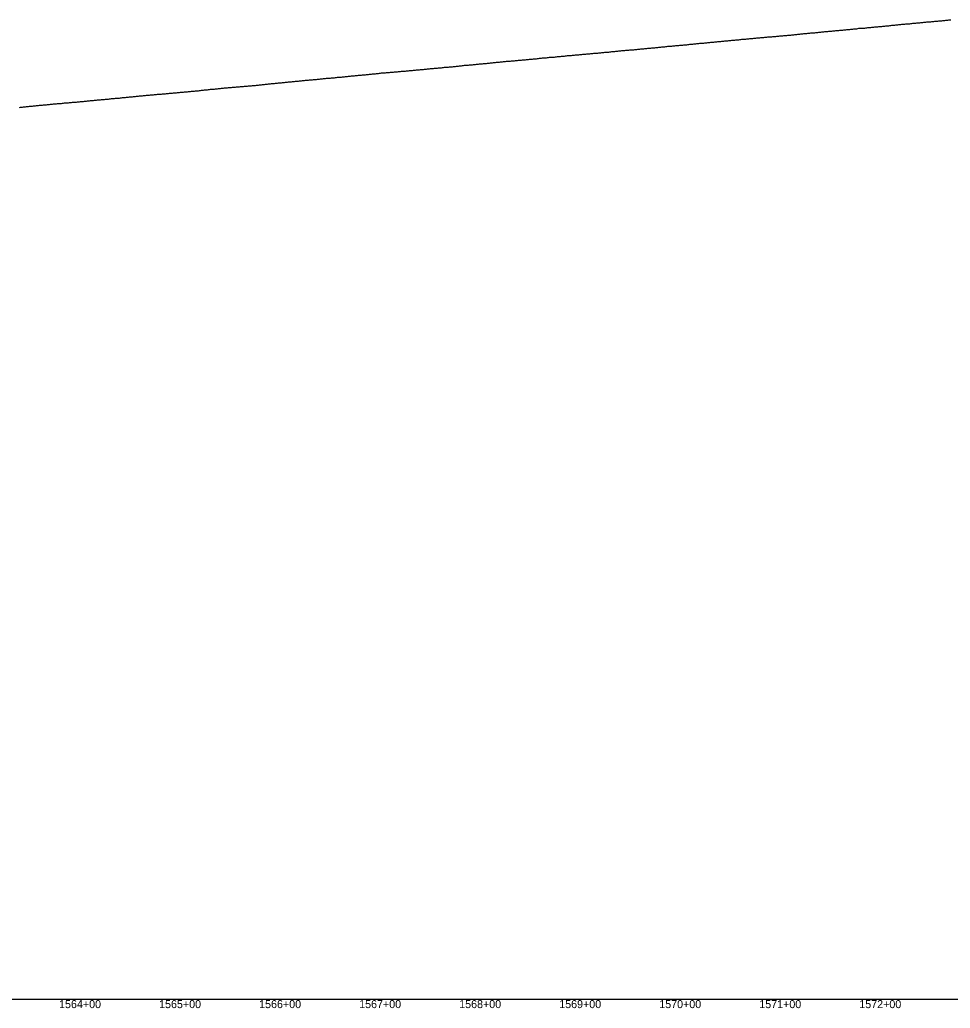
# Model space of a CAD drawing. Extents: x -3793 to 50787, y -1075 to 6138.
# Drawn here: x 43780 to 44710, y -1009 to -21 of the extents above; entities that cross this region are included whole.
import ezdxf

# ---------------------------------------------------------------- set-up
doc = ezdxf.new("R2010")
doc.units = 0
for name, color, linetype in [('RD_DDB_Profile_EX', 7, 'Continuous'), ('RD_DDB_StaTX', 7, 'Continuous'), ('RD_GPK_Profile_Cell', 7, 'Continuous')]:
    doc.layers.add(name, color=color, linetype=linetype)

msp = doc.modelspace()

# ---------------------------------------------------------------- linework, layer by layer
at = {"layer": 'RD_DDB_Profile_EX'}
for points in [[(44534.520448, -37.461655), (44535.522038, -37.461575), (44536.523806, -37.360615), (44537.525574, -37.2123), (44538.517549, -37.161375), (44539.519157, -37.06218), (44540.520925, -36.863825), (44541.522693, -36.76201), (44542.524461, -36.76278), (44543.51643, -36.71188), (44544.518043, -36.61181), (44545.51981, -36.560885), (44546.521578, -36.46081), (44547.523346, -36.31238), (44548.51531, -36.21233), (44549.516928, -36.161435), (44550.519508, -36.160245), (44551.521276, -36.01017), (44552.523044, -35.91094), (44553.515011, -35.761735), (44554.516626, -35.61166), (44555.518394, -35.56075), (44556.520161, -35.50985), (44557.521929, -35.40978), (44558.513729, -35.30974), (44559.515497, -35.20967), (44560.517278, -35.061205), (44561.519046, -34.96112), (44562.520813, -34.861035), (44563.512613, -34.71256), (44564.514381, -34.711685), (44565.516161, -34.66006), (44566.517929, -34.461515), (44567.519697, -34.31295), (44568.511496, -34.261375), (44569.514079, -34.16272), (44570.51586, -34.061845), (44571.517628, -34.06019), (44572.519395, -33.96089), (44573.511195, -33.860845), (44574.512963, -33.80999), (44575.514743, -33.70992), (44576.516511, -33.609085), (44577.518128, -33.509015), (44578.510078, -33.35972), (44579.511845, -33.260385), (44580.513625, -33.209575), (44581.515392, -32.961685), (44582.517015, -32.960865), (44583.508959, -32.810815), (44584.510727, -32.710725), (44585.512506, -32.660645), (44586.514273, -32.60985), (44587.516711, -32.46111), (44588.508659, -32.409585), (44589.510426, -32.358045), (44590.512206, -32.25871), (44591.513973, -32.208635), (44592.515598, -31.96142), (44593.50754, -31.861365), (44594.509307, -31.80986), (44595.511086, -31.659785), (44596.512853, -31.5597), (44597.514484, -31.509615), (44598.50642, -31.458885), (44599.508187, -31.31016), (44600.509966, -31.21008), (44601.5116, -31.20999), (44602.513368, -31.1099), (44603.50612, -30.961195), (44604.507887, -30.8611), (44605.509666, -30.809635), (44606.511297, -30.660235), (44607.513065, -30.608115), (44608.50582, -30.60859), (44609.507587, -30.50923), (44610.509354, -30.309855), (44611.510994, -30.20978), (44612.512762, -30.159695), (44613.504699, -29.961025), (44614.507287, -29.86089), (44615.509054, -29.7608), (44616.510679, -29.75857), (44617.502621, -29.55924), (44618.504388, -29.411275), (44619.506986, -29.411135), (44620.508754, -29.4081), (44621.510375, -29.308035), (44622.50232, -29.20945), (44623.504088, -29.15937), (44624.505855, -29.107865), (44625.508291, -28.859775), (44626.51006, -28.809695), (44627.50202, -28.710405), (44628.503787, -28.61032), (44629.505555, -28.559505), (44630.507177, -28.46015), (44631.509756, -28.36067), (44632.501707, -28.21062), (44633.503475, -28.15903), (44634.505254, -28.059715)], [(44634.505254, -28.059715), (44635.506874, -27.91112), (44636.499639, -27.86015), (44637.501407, -27.76085), (44638.503174, -27.708455), (44639.504941, -27.609155), (44640.506558, -27.50908), (44641.498508, -27.45904), (44642.501106, -27.310285), (44643.502874, -27.160205), (44644.504641, -27.10935), (44645.506254, -27.05773), (44646.498208, -26.909235), (44647.499975, -26.81069), (44648.50256, -26.760405), (44649.504327, -26.611125), (44650.50595, -26.56026), (44651.497907, -26.410215), (44652.499675, -26.310135), (44653.502259, -26.211435), (44654.503865, -26.11135), (44655.495826, -25.960495), (44656.497593, -25.910415), (44657.499374, -25.85955), (44658.501141, -25.71027), (44659.503561, -25.611575), (44660.495525, -25.55988), (44661.497293, -25.410625), (44662.49906, -25.35974), (44663.500828, -25.211275), (44664.502436, -25.111195), (44665.495225, -25.060915), (44666.496992, -24.91084), (44667.498759, -24.762415), (44668.500527, -24.76068), (44669.492326, -24.75982), (44670.49491, -24.56197), (44671.496677, -24.51189), (44672.498459, -24.362655), (44673.500226, -24.31173), (44674.492026, -24.211685), (44675.493793, -24.112425), (44676.496376, -24.06125), (44677.498144, -23.96117), (44678.499911, -23.861945), (44679.491711, -23.76275), (44680.493492, -23.61267), (44681.496075, -23.56234), (44682.497843, -23.512255), (44683.49961, -23.410435), (44684.49141, -23.31126), (44685.493177, -23.1629), (44686.495759, -23.01435), (44687.497527, -23.06158), (44688.489503, -23.00976), (44689.491094, -22.86146), (44690.492862, -22.810505), (44691.494629, -22.711305), (44692.49721, -22.61178), (44693.48919, -22.510835), (44694.490778, -22.36166), (44695.492546, -22.21247), (44696.494313, -22.16239), (44697.496894, -22.11198), (44698.488876, -22.011935), (44699.490461, -21.96186), (44700.492229, -21.860875), (44701.493997, -21.7617), (44702.486796, -21.61315), (44703.488562, -21.51307), (44704.490144, -21.51113), (44705.491912, -21.3129), (44706.49368, -21.3119), (44707.485662, -21.310035), (44708.488248, -21.062335), (44709.489826, -21.011315), (44710.491594, -20.86124)], [(44434.542108, -46.860535), (44435.543876, -46.711335), (44436.535849, -46.66129), (44437.538271, -46.562685), (44438.540038, -46.4626), (44439.541806, -46.362515), (44440.543574, -46.31243), (44441.53555, -46.212385), (44442.537156, -46.11231), (44443.538924, -45.96223), (44444.541504, -45.86274), (44445.543272, -45.762655), (44446.535252, -45.76171), (44447.536855, -45.613435), (44448.538622, -45.464235), (44449.54039, -45.36502), (44450.542158, -45.313165), (44451.534953, -45.16375), (44452.536553, -45.113675), (44453.538321, -45.061775), (44454.540089, -44.913495), (44455.532067, -44.86255), (44456.533834, -44.714245), (44457.535439, -44.61416), (44458.538019, -44.46567), (44459.539787, -44.414655), (44460.531769, -44.3646), (44461.533535, -44.263595), (44462.535122, -44.164405), (44463.53689, -44.11431), (44464.538658, -44.01155), (44465.531455, -43.86299), (44466.533222, -43.763825), (44467.534806, -43.711905), (44468.536588, -43.61184), (44469.538356, -43.462665), (44470.530336, -43.36352), (44471.532102, -43.36164), (44472.534504, -43.163045), (44473.536272, -43.162035), (44474.538039, -43.06196), (44475.530022, -42.911915), (44476.531607, -42.76366), (44477.533375, -42.664475), (44478.535143, -42.56348), (44479.537722, -42.563095), (44480.529708, -42.51118), (44481.53129, -42.312965), (44482.533058, -42.2138), (44483.534826, -42.114625), (44484.526807, -42.06275), (44485.528589, -42.012675), (44486.530988, -41.86507), (44487.532756, -41.86123), (44488.534524, -41.71209), (44489.526508, -41.562975), (44490.528275, -41.51197), (44491.529859, -41.41189), (44492.531627, -41.31272), (44493.533395, -41.261735), (44494.526194, -41.163185), (44495.52796, -41.01404), (44496.529542, -40.96116), (44497.53131, -40.86109), (44498.533078, -40.761015), (44499.52506, -40.66189), (44500.526827, -40.51272), (44501.52924, -40.41419), (44502.531008, -40.36316), (44503.532776, -40.26401), (44504.524761, -40.21303), (44505.526528, -40.11202), (44506.528112, -39.963785), (44507.52988, -39.913695), (44508.532458, -39.81329), (44509.524446, -39.713245), (44510.526026, -39.61128), (44511.527794, -39.512145), (44512.529562, -39.462065), (44513.53133, -39.361065), (44514.523313, -39.310105), (44515.525707, -39.161465), (44516.527476, -39.01329), (44517.529259, -38.914165), (44518.531027, -38.814075), (44519.523014, -38.812155), (44520.524596, -38.711145), (44521.526364, -38.612), (44522.528132, -38.56192), (44523.520114, -38.46279), (44524.521881, -38.362705), (44525.523468, -38.263525), (44526.525236, -38.163435), (44527.527004, -38.063345), (44528.518981, -38.061525), (44529.520748, -37.961445), (44530.52234, -37.860495), (44531.524109, -37.81042), (44532.526687, -37.66267), (44533.518682, -37.512635), (44534.520448, -37.461655)], [(44334.328879, -56.158175), (44335.330459, -56.05959), (44336.332167, -55.959515), (44337.333876, -55.86016), (44338.563312, -55.76043), (44339.551238, -55.66039), (44340.553005, -55.51104), (44341.555591, -55.46159), (44342.557358, -55.3615), (44343.559138, -55.26142), (44344.550938, -55.16137), (44345.552705, -55.11128), (44346.555291, -55.06183), (44347.557071, -54.96097), (44348.558683, -54.910885), (44349.550638, -54.762385), (44350.552405, -54.661525), (44351.554172, -54.561435), (44352.556771, -54.51199), (44353.55838, -54.41111), (44354.550338, -54.311065), (44355.552105, -54.260195), (44356.553872, -54.210895), (44357.556309, -54.159785), (44358.558077, -54.059715), (44359.550038, -53.862095), (44360.551805, -53.860405), (44361.553585, -53.71113), (44362.556006, -53.612475), (44363.547971, -53.51325), (44364.549738, -53.41151), (44365.551505, -53.36143), (44366.553124, -53.262165), (44367.555702, -53.162715), (44368.547671, -53.11182), (44369.549438, -52.961735), (44370.551219, -52.861665), (44371.552821, -52.662405), (44372.554589, -52.661495), (44373.547371, -52.611185), (44374.549138, -52.511105), (44375.55075, -52.41104), (44376.552518, -52.26265), (44377.554286, -52.210885), (44378.546253, -52.011675), (44379.54802, -51.96159), (44380.550447, -51.90952), (44381.552215, -51.71289), (44382.553983, -51.6628), (44383.545953, -51.56275), (44384.547566, -51.460135), (44385.549334, -51.410065), (44386.551102, -51.40916), (44387.543886, -51.310465), (44388.545653, -51.16126), (44389.547263, -51.01119), (44390.549031, -50.91197), (44391.550799, -50.811885), (44392.542768, -50.761835), (44393.544381, -50.760925), (44394.54696, -50.6114), (44395.548729, -50.462195), (44396.550497, -50.46038), (44397.542468, -50.31034), (44398.544079, -50.211135), (44399.545847, -50.161055), (44400.547615, -50.010975), (44401.550194, -49.96057), (44402.541994, -49.86053), (44403.543777, -49.809595), (44404.545545, -49.70953), (44405.547313, -49.609465), (44406.549081, -49.510255), (44407.540881, -49.359365), (44408.542663, -49.31015), (44409.545242, -49.25971), (44410.54701, -49.258765), (44411.548778, -49.01132), (44412.540578, -48.960405), (44413.54236, -48.860345), (44414.544128, -48.759415), (44415.545896, -48.6602), (44416.548476, -48.56064), (44417.540276, -48.4606), (44418.542058, -48.361415), (44419.543826, -48.260465), (44420.545594, -48.160395), (44421.537566, -48.060355), (44422.539162, -47.911995), (44423.541756, -47.811625), (44424.543524, -47.76155), (44425.545292, -47.71147), (44426.537267, -47.561425), (44427.538874, -47.413105), (44428.540642, -47.36215), (44429.54241, -47.3112), (44430.54499, -47.21168), (44431.536968, -47.111635), (44432.538572, -47.01157), (44433.54034, -46.96149), (44434.542108, -46.860535)], [(44234.340376, -65.505285), (44235.342083, -65.50446), (44236.335188, -65.40452), (44237.336813, -65.25486), (44238.338531, -65.154795), (44239.341494, -65.005675), (44240.343201, -64.955165), (44241.334968, -64.855555), (44242.337929, -64.80557), (44243.339637, -64.656415), (44244.342609, -64.556935), (44245.334473, -64.505415), (44246.336083, -64.45535), (44247.339042, -64.356275), (44248.34075, -64.15724), (44249.34247, -64.10614), (44250.334337, -63.957115), (44251.337195, -63.907085), (44252.338903, -63.757005), (44253.34061, -63.706395), (44254.342331, -63.60633), (44255.334097, -63.505765), (44256.335805, -63.406735), (44257.338763, -63.406105), (44258.340471, -63.30604), (44259.342178, -63.10706), (44260.333958, -63.007025), (44261.335665, -62.90748), (44262.338624, -62.857425), (44263.340331, -62.707345), (44264.332209, -62.60674), (44265.333819, -62.506675), (44266.335526, -62.406605), (44267.337234, -62.35653), (44268.340192, -62.306975), (44269.331958, -62.206355), (44270.333665, -62.15629), (44271.335387, -62.056795), (44272.337094, -61.955605), (44273.340052, -61.90597), (44274.331818, -61.80594), (44275.333526, -61.70588), (44276.335248, -61.605825), (44277.336955, -61.505765), (44278.338663, -61.356845), (44279.331679, -61.25732), (44280.333386, -61.206645), (44281.335109, -61.10718), (44282.336816, -60.95711), (44283.338523, -60.90704), (44284.331539, -60.90626), (44285.333247, -60.80682), (44286.334954, -60.65737), (44287.336677, -60.55791), (44288.338264, -60.45723), (44289.33015, -60.35719), (44290.333107, -60.25763), (44291.334815, -60.15756), (44292.336538, -60.107495), (44293.338122, -60.056805), (44294.330011, -59.95677), (44295.332967, -59.808475), (44296.334675, -59.757755), (44297.336399, -59.657045), (44298.33798, -59.507615), (44299.329872, -59.40821), (44300.331579, -59.30938), (44301.334535, -59.111255), (44302.336243, -59.0605), (44303.337837, -59.00976), (44304.329733, -58.909065), (44305.33144, -58.9077), (44306.334396, -58.759495), (44307.33597, -58.708065), (44308.327886, -58.508035), (44309.329594, -58.40929), (44310.331301, -58.359205), (44311.334256, -58.25972), (44312.335827, -58.20895), (44313.327747, -58.15891), (44314.329455, -58.107475), (44315.331162, -57.85943), (44316.332869, -57.76068), (44317.335684, -57.710565), (44318.32759, -57.70771), (44319.329315, -57.559045), (44320.331023, -57.458275), (44321.332594, -57.25889), (44322.335541, -57.210085), (44323.327451, -57.16004), (44324.329176, -57.10854), (44325.330884, -56.910585), (44326.332452, -56.761195), (44327.33416, -56.7111), (44328.327311, -56.708795), (44329.329037, -56.60946), (44330.330744, -56.510105), (44331.332309, -56.45859), (44332.334018, -56.30994), (44333.327172, -56.25899), (44334.328879, -56.158175)], [(44135.352396, -74.802285), (44136.354242, -74.70253), (44137.356089, -74.602965), (44138.357936, -74.453065), (44139.359745, -74.303345), (44140.351625, -74.203025), (44141.353471, -74.05351), (44142.355318, -74.05301), (44143.357165, -74.052885), (44144.358969, -73.95318), (44145.350855, -73.80344), (44146.352701, -73.703535), (44147.354547, -73.603625), (44148.356394, -73.60372), (44149.358192, -73.45381), (44150.350085, -73.353615), (44151.351931, -73.254195), (44152.353777, -73.204295), (44153.355624, -73.153615), (44154.357417, -73.053695), (44155.349313, -73.00374), (44156.351417, -72.903475), (44157.353265, -72.853085), (44158.355111, -72.70316), (44159.356907, -72.60373), (44160.348801, -72.50403), (44161.350647, -72.40412), (44162.352493, -72.35395), (44163.35434, -72.254305), (44164.356132, -72.15412), (44165.348288, -72.153075), (44166.350134, -72.05315), (44167.35198, -71.853965), (44168.354084, -71.803185), (44169.345927, -71.703015), (44170.347775, -71.603535), (44171.349879, -71.55278), (44172.351725, -71.502675), (44173.353532, -71.303345), (44174.345672, -71.202535), (44175.347519, -71.152465), (44176.349365, -71.00272), (44177.35147, -70.90228), (44178.343314, -70.90206), (44179.34516, -70.752145), (44180.347264, -70.651605), (44181.349111, -70.55192), (44182.350957, -70.50178), (44183.343059, -70.451045), (44184.344906, -70.201545), (44185.346752, -70.15156), (44186.348857, -70.100835), (44187.340712, -70.050825), (44188.342546, -69.951035), (44189.344652, -69.75052), (44190.346498, -69.700555), (44191.348344, -69.600725), (44192.340447, -69.50003), (44193.342293, -69.45013), (44194.344139, -69.350215), (44194.714188, -69.313075), (44195.346792, -69.25033), (44196.338562, -69.200265), (44197.340268, -69.100185), (44198.343247, -69.000725), (44199.344944, -68.90064), (44200.337992, -68.85112), (44201.339698, -68.75104), (44202.341405, -68.601035), (44203.344381, -68.45167), (44204.346067, -68.401475), (44205.337853, -68.30143), (44206.340832, -68.251815), (44207.342538, -68.20187), (44208.344219, -68.101785), (44209.337278, -67.952345), (44210.338984, -67.90226), (44211.340695, -67.802025), (44212.343668, -67.802125), (44213.345338, -67.70187), (44214.337141, -67.552205), (44215.340113, -67.45243), (44216.341819, -67.252795), (44217.343531, -67.15272), (44218.336562, -67.10299), (44219.338268, -67.05243), (44220.339975, -66.95237), (44221.342945, -66.853015), (44222.344605, -66.70322), (44223.336424, -66.60318), (44224.339393, -66.40393), (44225.3411, -66.30385), (44226.342807, -66.253775), (44227.335841, -66.154295), (44228.337548, -66.104215), (44229.339255, -66.05382), (44230.342221, -65.854975), (44231.343928, -65.804545), (44232.335694, -65.803805), (44233.338669, -65.7046), (44234.340376, -65.505285)], [(44035.373943, -84.40454), (44036.376048, -84.254625), (44037.377895, -84.15426), (44038.369739, -84.05456), (44039.371585, -84.004915), (44040.373689, -83.90378), (44041.375535, -83.8041), (44042.367423, -83.65438), (44043.369485, -83.55366), (44044.371331, -83.453585), (44045.373177, -83.3535), (44046.375282, -83.302695), (44047.367158, -83.20259), (44048.368972, -83.053015), (44049.370818, -82.953115), (44050.372924, -82.85247), (44051.37477, -82.752715), (44052.366642, -82.70263), (44053.368718, -82.551985), (44054.370565, -82.4522), (44055.372411, -82.40219), (44056.36428, -82.25225), (44057.366378, -82.20178), (44058.368206, -82.101895), (44059.370052, -82.00181), (44060.372159, -81.851285), (44061.364015, -81.751285), (44062.365848, -81.70132), (44063.367954, -81.55071), (44064.3698, -81.45082), (44065.371646, -81.40088), (44066.3635, -81.30099), (44067.365596, -81.200335), (44068.367442, -81.15052), (44069.369288, -81.000525), (44070.371601, -81.000105), (44071.363367, -80.90007), (44072.376316, -80.74944), (44073.368049, -80.700445), (44074.369756, -80.60037), (44075.361522, -80.50033), (44076.363229, -80.45026), (44077.366203, -80.40065), (44078.36791, -80.250635), (44079.369617, -80.10061), (44080.362651, -80.00122), (44081.364358, -79.851295), (44082.366065, -79.751125), (44083.367772, -79.650965), (44084.369479, -79.60082), (44085.361245, -79.60066), (44086.362953, -79.400755), (44087.36466, -79.35062), (44088.366367, -79.250545), (44089.368074, -79.150465), (44090.35984, -79.10039), (44091.361547, -79.05029), (44092.363254, -79.000225), (44093.364961, -78.750205), (44094.366667, -78.750105), (44095.358433, -78.650065), (44096.360156, -78.50001), (44097.362002, -78.350125), (44098.363849, -78.25022), (44099.365695, -78.15036), (44100.357542, -78.15038), (44101.359384, -78.100405), (44102.36123, -77.850555), (44103.363076, -77.800615), (44104.364923, -77.750755), (44105.356766, -77.60095), (44106.358612, -77.50096), (44107.360458, -77.450945), (44108.362305, -77.201295), (44109.364151, -77.15127), (44110.355994, -77.10118), (44111.35784, -77.051275), (44112.359946, -76.900825), (44113.361792, -76.850885), (44114.363638, -76.75099), (44115.355482, -76.65099), (44116.357328, -76.60096), (44117.359174, -76.501115), (44118.36102, -76.401285), (44119.362867, -76.251465), (44120.35471, -76.151435), (44121.356556, -76.101355), (44122.358402, -76.001535), (44123.360249, -75.90173), (44124.362074, -75.801935), (44125.353939, -75.75188), (44126.355785, -75.55233), (44127.357631, -75.50232), (44128.359477, -75.452305), (44129.361297, -75.402005), (44130.353168, -75.25205), (44131.355014, -75.102425), (44132.35686, -75.05267), (44133.358706, -74.95293), (44134.360521, -74.852875), (44135.352396, -74.802285)], [(43935.394978, -93.858165), (43936.396824, -93.80735), (43937.398671, -93.65837), (43938.390771, -93.55726), (43939.392617, -93.507355), (43940.394463, -93.407015), (43941.396312, -93.257545), (43942.388155, -93.256705), (43943.390001, -93.15634), (43944.391848, -92.957795), (43945.393694, -92.907895), (43946.39554, -92.85752), (43947.387384, -92.756625), (43948.389487, -92.656565), (43949.391333, -92.65621), (43950.393179, -92.60584), (43951.395025, -92.35728), (43952.386869, -92.30733), (43953.388717, -92.157415), (43954.390563, -92.10704), (43955.39241, -92.0076), (43956.394256, -92.00673), (43957.386099, -91.90629), (43958.387946, -91.758325), (43959.390049, -91.65772), (43960.391895, -91.50782), (43961.393741, -91.40792), (43962.385587, -91.35703), (43963.387433, -91.15759), (43964.389279, -91.05768), (43965.391125, -90.95826), (43966.383067, -90.858805), (43967.384818, -90.80791), (43968.386664, -90.708), (43969.388767, -90.558825), (43970.390613, -90.408935), (43971.382551, -90.358525), (43972.384302, -90.259105), (43973.386151, -90.15921), (43974.387997, -90.10981), (43975.389844, -89.909925), (43976.381687, -89.859985), (43977.383533, -89.759595), (43978.38538, -89.708685), (43979.387485, -89.608075), (43980.389331, -89.459135), (43981.381174, -89.35871), (43982.383021, -89.259305), (43983.384867, -89.15991), (43984.386713, -89.05952), (43985.388562, -88.96013), (43986.380406, -88.860195), (43987.382252, -88.76031), (43988.384098, -88.7099), (43989.385944, -88.61054), (43990.378142, -88.55978), (43991.379893, -88.458895), (43992.381739, -88.3105), (43993.383585, -88.260115), (43994.385432, -88.21023), (43995.377275, -88.11081), (43996.379124, -88.05988), (43997.38097, -87.960515), (43998.382817, -87.9601), (43999.384919, -87.810415), (44000.376762, -87.710485), (44001.378609, -87.70909), (44002.380714, -87.608445), (44003.38256, -87.50902), (44004.384406, -87.40865), (44005.37625, -87.30871), (44006.378352, -87.208515), (44007.380198, -87.10817), (44008.382047, -87.05781), (44009.374231, -87.00674), (44010.375993, -86.90726), (44011.37784, -86.807355), (44012.379686, -86.707455), (44013.381789, -86.60685), (44014.373715, -86.457305), (44015.375481, -86.456585), (44016.377584, -86.40564), (44017.37943, -86.255725), (44018.381276, -86.106585), (44019.373379, -85.955935), (44020.375225, -85.90603), (44021.377071, -85.80649), (44022.378917, -85.70659), (44023.381021, -85.60628), (44024.372864, -85.555005), (44025.374712, -85.405765), (44026.376816, -85.255465), (44027.378662, -85.155875), (44028.370568, -85.05594), (44029.372352, -84.95541), (44030.374456, -84.855085), (44031.376303, -84.70576), (44032.37815, -84.605585), (44033.370302, -84.50511), (44034.372097, -84.454965), (44035.373943, -84.40454)], [(43835.406795, -103.20818), (43836.408642, -103.108785), (43837.410488, -102.95993), (43838.412593, -102.90779), (43839.414439, -102.80788), (43840.406282, -102.70793), (43841.408129, -102.608025), (43842.409975, -102.508115), (43843.411821, -102.40872), (43844.41367, -102.30881), (43845.405769, -102.207685), (43846.407616, -102.107775), (43847.409462, -102.00836), (43848.411308, -101.908955), (43849.413054, -101.808555), (43850.405001, -101.65911), (43851.407103, -101.65753), (43852.408949, -101.5081), (43853.410796, -101.40868), (43854.412544, -101.35878), (43855.404485, -101.25933), (43856.406332, -101.109935), (43857.408178, -101.00955), (43858.41028, -100.95794), (43859.412032, -100.908035), (43860.40397, -100.75857), (43861.405819, -100.609145), (43862.407665, -100.55828), (43863.409512, -100.50838), (43864.401355, -100.45843), (43865.403457, -100.35737), (43866.405303, -100.256995), (43867.40715, -100.157555), (43868.408996, -100.10812), (43869.40084, -100.007695), (43870.402686, -99.85779), (43871.404788, -99.70812), (43872.406635, -99.65777), (43873.408483, -99.55786), (43874.400327, -99.457915), (43875.402173, -99.35801), (43876.404019, -99.30811), (43877.405866, -99.208205), (43878.407968, -99.157155), (43879.399812, -99.106755), (43880.401658, -98.9073), (43881.403504, -98.80739), (43882.40535, -98.707015), (43883.407197, -98.607575), (43884.399043, -98.55762), (43885.401145, -98.45705), (43886.402991, -98.357145), (43887.404838, -98.257235), (43888.406684, -98.20733), (43889.398527, -98.0583), (43890.400374, -97.958405), (43891.402476, -97.857335), (43892.404323, -97.75656), (43893.40608, -97.7062), (43894.398012, -97.655355), (43895.399859, -97.50723), (43896.401707, -97.357775), (43897.403554, -97.30741), (43898.405571, -97.157265), (43899.3975, -97.05775), (43900.399346, -97.007855), (43901.401192, -96.9084), (43902.403038, -96.758065), (43903.404794, -96.658165), (43904.396728, -96.557765), (43905.398831, -96.50674), (43906.400677, -96.35726), (43907.402526, -96.35692), (43908.394369, -96.306535), (43909.396215, -96.157505), (43910.398062, -96.0576), (43911.400165, -95.956995), (43912.402011, -95.80668), (43913.393854, -95.75631), (43914.395701, -95.706395), (43915.397547, -95.557775), (43916.399393, -95.457445), (43917.401239, -95.407985), (43918.393342, -95.35729), (43919.395188, -95.257805), (43920.397034, -95.156665), (43921.39888, -95.10676), (43922.400727, -95.00728), (43923.39257, -94.857765), (43924.394416, -94.75743), (43925.396263, -94.75664), (43926.398109, -94.65673), (43927.399955, -94.606815), (43928.392055, -94.45749), (43929.393901, -94.407175), (43930.39575, -94.307265), (43931.397596, -94.20823), (43932.399442, -94.109215), (43933.391286, -94.007075), (43934.393132, -93.90806), (43935.394978, -93.858165)], [(43779.422134, -108.506015), (43780.42398, -108.3074), (43781.415824, -108.157455), (43782.41767, -108.107555), (43783.419519, -108.006745), (43784.421365, -107.90729), (43785.423211, -107.75784), (43786.415055, -107.65743), (43787.416901, -107.607055), (43788.418747, -107.506665), (43789.420593, -107.35771), (43790.422442, -107.307305), (43791.414542, -107.107635), (43792.416388, -107.10682), (43793.418234, -107.056445), (43794.420081, -106.907925), (43795.421927, -106.75755), (43796.413773, -106.657595), (43797.415619, -106.60721), (43798.417465, -106.408755), (43799.419312, -106.358365), (43800.421158, -106.26095), (43801.413001, -106.213025), (43802.41485, -106.1581), (43803.416697, -106.008705), (43804.418543, -105.957765), (43805.420389, -105.85733), (43806.412489, -105.75777), (43807.414335, -105.65786), (43808.416184, -105.55745), (43809.41803, -105.457535), (43810.419877, -105.30813), (43811.41172, -105.25767), (43812.413566, -105.158275), (43813.415413, -105.05889), (43814.417262, -104.95898), (43815.419001, -104.90854), (43816.410951, -104.80913), (43817.412798, -104.709225), (43818.4149, -104.658625), (43819.416746, -104.50975), (43820.408592, -104.45877), (43821.410439, -104.408345), (43822.412285, -104.308965), (43823.414131, -104.20906), (43824.415978, -104.0597), (43825.408077, -103.959015), (43826.409926, -103.90911), (43827.411772, -103.858705), (43828.413618, -103.807765), (43829.415465, -103.6589), (43830.407308, -103.55895), (43831.40941, -103.50835), (43832.411259, -103.358935), (43833.413105, -103.30854), (43834.414952, -103.258635), (43835.406795, -103.20818)]]:
    msp.add_lwpolyline(points, dxfattribs=at)
at = {"layer": 'RD_GPK_Profile_Cell'}
msp.add_line((1000, -1000), (46610.921919, -1000), dxfattribs=at)

# ---------------------------------------------------------------- texts
at = {"layer": 'RD_DDB_StaTX'}
for s, p in [('1564+00', (43818.971301, -1009)), ('1565+00', (43918.971301, -1009)), ('1566+00', (44018.971301, -1009)), ('1567+00', (44118.971301, -1009)), ('1568+00', (44218.971301, -1009)), ('1569+00', (44318.971301, -1009)), ('1570+00', (44418.971301, -1009)), ('1571+00', (44518.971301, -1009)), ('1572+00', (44618.971301, -1009))]:
    msp.add_text(s, height=8, dxfattribs=at).set_placement(p)

doc.saveas('drawing.dxf')
